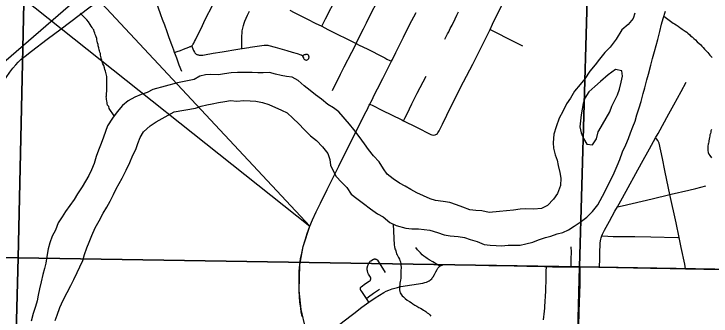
# Model space of a CAD drawing. Extents: x 0 to 34, y 0 to 22.
# Drawn here: x 5.405 to 6.646, y 17.306 to 17.843 of the extents above; entities that cross this region are included whole.
import ezdxf

# ---------------------------------------------------------------- set-up
doc = ezdxf.new("R2010")
doc.units = 0
for name, color, linetype in [('GM_X_City_Street', 7, 'Continuous'), ('GM_X_County_Road', 7, 'Continuous'), ('GM_X_Major_River', 7, 'Continuous'), ('GM_X_Minor_River', 7, 'Continuous'), ('GM_X_Section', 7, 'Continuous'), ('GM_X_State_Route', 7, 'Continuous'), ('SH_Data', 7, 'Continuous'), ('SH_Text', 7, 'Continuous')]:
    doc.layers.add(name, color=color, linetype=linetype)

msp = doc.modelspace()

# ---------------------------------------------------------------- linework, layer by layer
at = {"layer": 'GM_X_City_Street'}
for points in [[(5.9531, 17.8211), (5.9557, 17.8261), (5.96, 17.8344), (5.9794, 17.8727), (5.989, 17.8915), (5.9979, 17.9092), (6.0033, 17.9198), (6.0075, 17.928), (6.0112, 17.9358), (6.0161, 17.9458), (6.0263, 17.9664), (6.0333, 17.9796), (6.04, 17.9922), (6.0462, 18.005), (6.0481, 18.0088), (6.058, 18.0287), (6.0619, 18.0365), (6.0808, 18.0742), (6.09, 18.0931), (6.0966, 18.1071), (6.0993, 18.1126), (6.1021, 18.1181), (6.1041, 18.1218), (6.1075, 18.1281)], [(5.704, 17.7406), (5.6995, 17.7522), (5.6949, 17.7644), (5.6926, 17.7703), (5.6911, 17.7744), (5.6895, 17.7785), (5.686, 17.7883), (5.6816, 17.8008), (5.678, 17.8111), (5.6736, 17.8229), (5.6697, 17.8334), (5.6667, 17.8416), (5.6617, 17.855), (5.6459, 17.8976), (5.6406, 17.9115), (5.6367, 17.9214), (5.6347, 17.9265)], [(5.6911, 17.7744), (5.6959, 17.7763), (5.7013, 17.7783), (5.7068, 17.7804), (5.7119, 17.7824), (5.7162, 17.784), (5.7187, 17.785), (5.7198, 17.7855), (5.7207, 17.786), (5.7216, 17.7865), (5.7227, 17.7875), (5.7236, 17.7886), (5.7242, 17.7896), (5.7252, 17.7912), (5.7267, 17.7942), (5.728, 17.797), (5.7329, 17.8069), (5.7387, 17.8186), (5.7451, 17.832), (5.7596, 17.8608)], [(5.9719, 17.7071), (5.9862, 17.7358), (5.9929, 17.7491), (6.0064, 17.775), (6.0135, 17.7888), (6.0145, 17.7907), (6.0234, 17.8088), (6.0273, 17.8165), (6.0328, 17.8276), (6.038, 17.8387), (6.0539, 17.8702)], [(6.1548, 17.6281), (6.1572, 17.6292), (6.1589, 17.6305), (6.1598, 17.6318), (6.1609, 17.6334), (6.1621, 17.6354), (6.168, 17.647), (6.1759, 17.6631), (6.1882, 17.6889), (6.2055, 17.7222), (6.2222, 17.754), (6.2412, 17.792), (6.2447, 17.7991), (6.2528, 17.8156), (6.2572, 17.8247), (6.276, 17.8635)], [(5.8107, 17.7814), (5.8107, 17.7864), (5.8107, 17.7891), (5.8105, 17.7959), (5.8107, 17.8045), (5.8111, 17.8092), (5.8115, 17.8132), (5.8124, 17.8181), (5.8135, 17.8225), (5.815, 17.8268), (5.8163, 17.8305), (5.8183, 17.8356), (5.8208, 17.8412), (5.8242, 17.8478)], [(5.8965, 17.8498), (5.904, 17.8459), (5.9279, 17.8339), (5.9414, 17.827), (5.9531, 17.8211)], [(6.1721, 17.7985), (6.1741, 17.8021), (6.1769, 17.8075), (6.179, 17.8114), (6.1819, 17.817), (6.1851, 17.8232), (6.1906, 17.8345), (6.1938, 17.8408), (6.1967, 17.8466)], [(5.9531, 17.8211), (5.964, 17.8156), (5.9819, 17.8068), (5.9963, 17.7997), (6.0145, 17.7907)], [(6.2528, 17.8156), (6.2563, 17.8139), (6.2658, 17.809), (6.283, 17.8003), (6.2937, 17.7949), (6.3031, 17.7901), (6.3106, 17.7863)], [(5.7216, 17.7865), (5.7226, 17.7841), (5.725, 17.7781), (5.7263, 17.7753), (5.7271, 17.7741), (5.7278, 17.7732), (5.7287, 17.7723), (5.7296, 17.7717), (5.7305, 17.7712), (5.7313, 17.7709), (5.7323, 17.7705), (5.7334, 17.7702), (5.7348, 17.77), (5.7367, 17.7699), (5.7385, 17.7698), (5.7415, 17.77), (5.7441, 17.7703), (5.76, 17.7732), (5.7759, 17.7759), (5.8034, 17.7802), (5.8107, 17.7814), (5.8113, 17.7815), (5.8233, 17.7834), (5.8256, 17.7838), (5.8507, 17.7875), (5.8531, 17.7877), (5.855, 17.7876), (5.8568, 17.7874), (5.8587, 17.7871), (5.8701, 17.7839), (5.891, 17.7781), (5.9005, 17.7753), (5.9095, 17.7728), (5.916, 17.7706), (5.9166, 17.7703), (5.9172, 17.7701), (5.9177, 17.7697), (5.9184, 17.769), (5.919, 17.7683), (5.9203, 17.765), (5.9207, 17.7642), (5.9211, 17.7634), (5.9218, 17.7626), (5.9226, 17.762), (5.9233, 17.7616), (5.9242, 17.7613), (5.9252, 17.7612), (5.926, 17.7612), (5.9272, 17.7615), (5.9281, 17.762), (5.9288, 17.7626), (5.9294, 17.7633), (5.9298, 17.764), (5.9303, 17.7651), (5.9305, 17.7662), (5.9304, 17.7668), (5.9303, 17.7677), (5.9299, 17.7689), (5.9293, 17.7698), (5.9284, 17.7705), (5.9278, 17.7708), (5.9271, 17.771), (5.9264, 17.7712), (5.9254, 17.7712), (5.9247, 17.7711), (5.924, 17.7709), (5.9233, 17.7707), (5.9218, 17.7702), (5.9207, 17.7698), (5.9197, 17.7694), (5.9188, 17.7689)], [(6.0145, 17.7907), (6.0199, 17.7879), (6.0337, 17.7809), (6.0433, 17.7761), (6.0534, 17.771), (6.0655, 17.7648), (6.0692, 17.7629), (6.074, 17.7605), (6.0771, 17.759)], [(6.0987, 17.653), (6.1011, 17.6576), (6.105, 17.6653), (6.1137, 17.6831), (6.1232, 17.702), (6.1387, 17.7325)], [(6.4477, 17.3928), (6.4477, 17.3952), (6.448, 17.4051), (6.4479, 17.4206), (6.4485, 17.4317), (6.4489, 17.4355), (6.4494, 17.4397), (6.4501, 17.4429), (6.4507, 17.4452), (6.4517, 17.4483), (6.4529, 17.4514), (6.4564, 17.4586), (6.4654, 17.4749), (6.475, 17.4923), (6.4793, 17.5001), (6.4883, 17.5162), (6.5223, 17.5777), (6.5364, 17.6032), (6.5474, 17.6226), (6.5517, 17.6303), (6.5711, 17.6657), (6.5798, 17.6815), (6.5927, 17.7051), (6.6019, 17.7218)], [(6.0386, 17.6827), (6.0437, 17.6802), (6.0599, 17.6723), (6.0954, 17.6546), (6.0987, 17.653), (6.1216, 17.6417), (6.147, 17.6288), (6.1492, 17.6282), (6.1517, 17.6278), (6.1548, 17.6281)], [(6.6009, 17.3901), (6.5992, 17.3984), (6.5931, 17.4276), (6.5893, 17.4457), (6.5838, 17.4714), (6.5729, 17.5219), (6.5704, 17.5334), (6.564, 17.5645), (6.5597, 17.5858), (6.5535, 17.6136), (6.5528, 17.6157), (6.5516, 17.6179), (6.5489, 17.6209), (6.5474, 17.6226)], [(6.4793, 17.5001), (6.4879, 17.502), (6.5412, 17.5143), (6.5729, 17.5219), (6.5751, 17.5224), (6.6066, 17.5298), (6.6188, 17.5328), (6.6369, 17.5372)], [(6.4517, 17.4483), (6.4531, 17.4483), (6.4717, 17.4476), (6.5102, 17.4471), (6.5387, 17.4466), (6.5868, 17.4457), (6.5893, 17.4457)], [(6.1633, 17.3947), (6.1575, 17.3984), (6.1507, 17.4022), (6.1444, 17.4057), (6.1409, 17.408), (6.1383, 17.4098), (6.1347, 17.4127), (6.1321, 17.4149), (6.1289, 17.4181), (6.1269, 17.4201), (6.1234, 17.4239), (6.1203, 17.4276)], [(6.397, 17.3933), (6.397, 17.3949), (6.3972, 17.4074), (6.3975, 17.4194), (6.3973, 17.4292)], [(6.0325, 17.3371), (6.0242, 17.3493), (6.0228, 17.3518), (6.0223, 17.3528), (6.022, 17.3537), (6.0219, 17.355), (6.022, 17.3558), (6.0221, 17.3566), (6.0224, 17.3573), (6.0231, 17.3581), (6.031, 17.3636), (6.0372, 17.3678), (6.0391, 17.3692), (6.0397, 17.3699), (6.04, 17.3707), (6.0403, 17.3717), (6.0404, 17.3727), (6.0403, 17.3736), (6.0401, 17.3745), (6.0398, 17.3753), (6.0365, 17.3803), (6.0351, 17.3827), (6.0348, 17.3838), (6.0344, 17.3849), (6.0342, 17.3864), (6.034, 17.3879), (6.034, 17.3895), (6.034, 17.391), (6.0341, 17.392), (6.0343, 17.3931), (6.0345, 17.3943), (6.0349, 17.3956), (6.0354, 17.3973), (6.036, 17.3986), (6.0366, 17.3999), (6.0372, 17.4009), (6.0378, 17.4017), (6.0385, 17.4026), (6.0393, 17.4034), (6.0406, 17.4043), (6.0451, 17.4069), (6.0462, 17.4072), (6.0472, 17.4074), (6.048, 17.4074), (6.049, 17.4072), (6.0499, 17.407), (6.0508, 17.4066), (6.0514, 17.4062), (6.0522, 17.4052), (6.066, 17.3832)], [(6.348, 17.2995), (6.3495, 17.3144), (6.3501, 17.3199), (6.3504, 17.323), (6.3518, 17.3503), (6.3524, 17.374), (6.3528, 17.3851), (6.3531, 17.394)], [(6.4106, 17.2867), (6.4115, 17.314), (6.4128, 17.3625), (6.4128, 17.3831), (6.4129, 17.3932)], [(6.0325, 17.3371), (6.0363, 17.3399), (6.0454, 17.3466), (6.0558, 17.3539)], [(6.0368, 17.3308), (6.0337, 17.3354), (6.0325, 17.3371)]]:
    msp.add_lwpolyline(points, dxfattribs=at)
at = {"layer": 'GM_X_County_Road'}
for points in [[(6.0368, 17.3308), (6.0484, 17.3386), (6.0557, 17.3433), (6.0633, 17.3476), (6.0678, 17.3499), (6.0723, 17.3519), (6.0782, 17.3542), (6.083, 17.3557), (6.0878, 17.357), (6.0939, 17.3583), (6.1329, 17.3647), (6.1364, 17.3655), (6.1394, 17.3664), (6.1421, 17.3675), (6.1444, 17.3686), (6.1459, 17.3696), (6.1475, 17.3709), (6.1488, 17.3721), (6.1499, 17.3736), (6.1513, 17.3757), (6.1535, 17.3798), (6.1547, 17.3819), (6.1562, 17.3846), (6.1586, 17.389), (6.1599, 17.3911), (6.1633, 17.3947)], [(6.1633, 17.3947), (6.1658, 17.396), (6.1676, 17.3967), (6.1687, 17.397), (6.1703, 17.3974), (6.1731, 17.3976), (6.1858, 17.3974), (6.209, 17.397), (6.2507, 17.396), (6.2954, 17.395), (6.3179, 17.3946), (6.3495, 17.3941), (6.3531, 17.394)], [(6.3531, 17.394), (6.3638, 17.3937), (6.397, 17.3933)], [(6.397, 17.3933), (6.4011, 17.3933), (6.4129, 17.3932)], [(6.4129, 17.3932), (6.426, 17.3932), (6.4477, 17.3928)], [(6.4477, 17.3928), (6.5384, 17.3913), (6.5733, 17.3905), (6.6009, 17.3901)], [(6.6009, 17.3901), (6.6186, 17.3898), (6.6335, 17.3894), (6.6634, 17.389), (6.6801, 17.3887)], [(5.9839, 17.2904), (5.9903, 17.2954), (6.0101, 17.3106), (6.0244, 17.3216), (6.0368, 17.3308)]]:
    msp.add_lwpolyline(points, dxfattribs=at)
at = {"layer": 'GM_X_Major_River'}
for points in [[(6.4131, 17.4728), (6.4247, 17.482), (6.4348, 17.4916), (6.4446, 17.5039), (6.457, 17.5271), (6.4634, 17.5402), (6.469, 17.5503), (6.4738, 17.5605), (6.4791, 17.5732), (6.4835, 17.5841), (6.4885, 17.5977), (6.4941, 17.6101), (6.4993, 17.6217), (6.5026, 17.6319), (6.5071, 17.6424), (6.5108, 17.6526), (6.5137, 17.6635), (6.5179, 17.6759), (6.5216, 17.6876), (6.525, 17.7019), (6.5283, 17.7117), (6.5317, 17.7261), (6.535, 17.7359), (6.5389, 17.7521), (6.5418, 17.7638), (6.5456, 17.7766), (6.5481, 17.7868), (6.5511, 17.7977), (6.5549, 17.8117), (6.5579, 17.8249), (6.5608, 17.8351), (6.5653, 17.8479)], [(6.5106, 17.8447), (6.5073, 17.8349), (6.4983, 17.8245), (6.4875, 17.8146), (6.4772, 17.7981), (6.4665, 17.7843), (6.4568, 17.7747), (6.4478, 17.7628), (6.4399, 17.7528), (6.4305, 17.7416), (6.4214, 17.7278), (6.4128, 17.7178), (6.403, 17.7059), (6.3959, 17.6935), (6.3888, 17.6834), (6.382, 17.6699), (6.376, 17.6579), (6.3706, 17.6425), (6.3665, 17.6293), (6.3649, 17.6142), (6.3658, 17.6043), (6.3685, 17.5928), (6.3721, 17.5832), (6.3741, 17.5737), (6.3771, 17.5611), (6.3784, 17.5512), (6.378, 17.5379), (6.3727, 17.524), (6.3656, 17.5139), (6.3547, 17.5028), (6.344, 17.497)], [(6.344, 17.497), (6.3307, 17.4962), (6.3163, 17.4965), (6.306, 17.4957), (6.2946, 17.4945), (6.2821, 17.4933), (6.2695, 17.4917), (6.2509, 17.4903), (6.2381, 17.4929), (6.2271, 17.4935), (6.2169, 17.4949), (6.2045, 17.4998), (6.1929, 17.5039), (6.1812, 17.5076), (6.1691, 17.5095), (6.1555, 17.5113), (6.1458, 17.5142), (6.1342, 17.5195), (6.1222, 17.5251), (6.1117, 17.5311), (6.1013, 17.5367), (6.0915, 17.5422), (6.08, 17.5497), (6.0696, 17.558), (6.063, 17.568), (6.055, 17.58), (6.0451, 17.5909), (6.0363, 17.6018), (6.0294, 17.6122), (6.0198, 17.625), (6.0103, 17.6374), (6.0026, 17.6474), (5.9835, 17.6692), (5.9738, 17.6763), (5.9637, 17.6822), (5.9526, 17.6916), (5.9422, 17.6991), (5.9322, 17.707), (5.9218, 17.7152), (5.9111, 17.7246), (5.9002, 17.7306), (5.8904, 17.732), (5.8806, 17.7338), (5.8708, 17.7363), (5.8603, 17.7388), (5.8489, 17.7384), (5.839, 17.7382), (5.8292, 17.7389), (5.8132, 17.7389), (5.803, 17.7392), (5.792, 17.7383), (5.7802, 17.7367), (5.7692, 17.7351), (5.7555, 17.7355), (5.746, 17.7349), (5.7361, 17.7322), (5.7257, 17.7264), (5.6965, 17.7208)], [(6.4661, 17.6689), (6.4694, 17.6791), (6.4746, 17.6896), (6.4798, 17.6993), (6.4831, 17.7091), (6.4861, 17.7216), (6.4887, 17.7325), (6.4874, 17.742), (6.4761, 17.7442), (6.4629, 17.7347), (6.449, 17.7229), (6.4393, 17.714), (6.4288, 17.7048), (6.4216, 17.6936), (6.4184, 17.6838), (6.4166, 17.6736), (6.4148, 17.6638), (6.4134, 17.6532), (6.4123, 17.6426), (6.4147, 17.6315), (6.4193, 17.6219), (6.4251, 17.6115), (6.4349, 17.6101), (6.4421, 17.6213), (6.4454, 17.6334), (6.4463, 17.6352)], [(5.6965, 17.7208), (5.6525, 17.7088), (5.6425, 17.7034), (5.6318, 17.6999), (5.6203, 17.6949), (5.6087, 17.6888), (5.5982, 17.6803), (5.5888, 17.6688), (5.5806, 17.658), (5.5715, 17.6442), (5.5681, 17.6341), (5.5644, 17.6243), (5.5603, 17.6127), (5.5558, 17.6007), (5.5517, 17.5898), (5.5476, 17.5774), (5.5431, 17.5661)], [(5.6901, 17.6693), (5.7281, 17.6758), (5.7381, 17.6793), (5.7484, 17.6813), (5.7579, 17.683), (5.769, 17.6854), (5.7808, 17.6877), (5.7903, 17.689), (5.802, 17.6879), (5.8142, 17.6891), (5.8259, 17.6888), (5.8358, 17.6878), (5.8474, 17.6856), (5.8587, 17.6823), (5.8812, 17.6718), (5.8913, 17.667), (5.9017, 17.658), (5.9124, 17.6479), (5.9216, 17.6374), (5.933, 17.6261), (5.9434, 17.6178), (5.9545, 17.6069), (5.9641, 17.5949), (5.9672, 17.5845), (5.9688, 17.5743), (5.9731, 17.5643), (5.9789, 17.5542), (5.9881, 17.5438), (5.9977, 17.5348), (6.0057, 17.5224), (6.0157, 17.5149), (6.0276, 17.5059), (6.0399, 17.4965), (6.0522, 17.4874), (6.0623, 17.4826), (6.0745, 17.472), (6.0853, 17.4668), (6.103, 17.4622), (6.1133, 17.4611), (6.1254, 17.4612), (6.1352, 17.4598), (6.1454, 17.4584), (6.1593, 17.4543), (6.171, 17.4502), (6.1815, 17.4488), (6.1959, 17.4476), (6.2072, 17.4454), (6.217, 17.4421), (6.2298, 17.4384), (6.2422, 17.4331), (6.2531, 17.4317), (6.2633, 17.4311), (6.2732, 17.4308), (6.285, 17.4317), (6.2963, 17.4317), (6.3062, 17.4319), (6.3161, 17.4343), (6.3291, 17.4374), (6.3387, 17.4413), (6.3513, 17.4459), (6.3608, 17.4479), (6.3723, 17.4522), (6.3822, 17.4546), (6.3926, 17.4593), (6.4026, 17.4655), (6.4131, 17.4728)], [(5.5925, 17.5416), (5.598, 17.5513), (5.6049, 17.5655), (5.6113, 17.579), (5.617, 17.5918), (5.6218, 17.6019), (5.6255, 17.6128), (5.63, 17.6233), (5.6356, 17.6334), (5.6477, 17.644), (5.6585, 17.651), (5.6901, 17.6693)], [(6.4463, 17.6352), (6.4661, 17.6689)], [(5.5431, 17.5661), (5.5383, 17.5556), (5.5327, 17.5459), (5.5267, 17.5358), (5.5184, 17.5235), (5.512, 17.5131), (5.5045, 17.5023), (5.497, 17.4918), (5.4911, 17.4821), (5.484, 17.4717), (5.479, 17.4586), (5.4734, 17.4481), (5.4689, 17.4361), (5.466, 17.4252), (5.4637, 17.4119), (5.4619, 17.4002), (5.4597, 17.3904), (5.4567, 17.3799), (5.4533, 17.3667), (5.4504, 17.3546), (5.4481, 17.3433), (5.4467, 17.3331), (5.4434, 17.3229), (5.4393, 17.3105), (5.4355, 17.297)], [(5.4783, 17.2981), (5.482, 17.3078), (5.487, 17.3214), (5.4926, 17.3341), (5.4998, 17.3479), (5.5062, 17.3603), (5.5115, 17.3712), (5.5175, 17.3831), (5.5223, 17.3936), (5.5276, 17.4045), (5.5305, 17.4154), (5.5347, 17.4271), (5.5391, 17.4376), (5.544, 17.4492), (5.5497, 17.4627), (5.5565, 17.4754), (5.5637, 17.4889), (5.5704, 17.4997), (5.5764, 17.5105), (5.5821, 17.5218), (5.5873, 17.5319), (5.5925, 17.5416)]]:
    msp.add_lwpolyline(points, dxfattribs=at)
at = {"layer": 'GM_X_Minor_River'}
for points in [[(3.743, 16.3375), (5.6291, 17.9671)], [(5.5837, 17.6621), (5.5747, 17.6749), (5.5737, 17.6783), (5.5718, 17.681), (5.5711, 17.6837), (5.5708, 17.6856), (5.5705, 17.6883), (5.5698, 17.6913), (5.5699, 17.6932), (5.5695, 17.6955), (5.5696, 17.6974), (5.5696, 17.6997), (5.5701, 17.7023), (5.5702, 17.7054), (5.5706, 17.7084), (5.5707, 17.7103), (5.5707, 17.7126), (5.5704, 17.7148), (5.5704, 17.7171), (5.5705, 17.7198), (5.5706, 17.7224), (5.5707, 17.7255), (5.5707, 17.7281), (5.5704, 17.7319), (5.5697, 17.7342), (5.569, 17.7365), (5.568, 17.7411), (5.567, 17.7446), (5.5663, 17.7476), (5.5649, 17.7514), (5.5634, 17.7545), (5.5627, 17.7564), (5.562, 17.7587), (5.5613, 17.7614), (5.5606, 17.7633), (5.5603, 17.7652), (5.5599, 17.7675), (5.5592, 17.7698), (5.5589, 17.7725), (5.5578, 17.7752), (5.5571, 17.7775), (5.5568, 17.7794), (5.5561, 17.7828), (5.5551, 17.7863), (5.5548, 17.7889), (5.5541, 17.7916), (5.5534, 17.7947), (5.5527, 17.797), (5.5524, 17.7996), (5.5513, 17.8023), (5.551, 17.8042), (5.5499, 17.8065), (5.5492, 17.8092), (5.5481, 17.8119), (5.5471, 17.8146), (5.5456, 17.8169), (5.5445, 17.8188), (5.5427, 17.8215), (5.5405, 17.8246), (5.5375, 17.8289), (5.5346, 17.8324), (5.529, 17.8386), (5.5268, 17.8409), (5.525, 17.8429), (5.5235, 17.8448)], [(6.5623, 17.8393), (6.5786, 17.827), (6.5812, 17.8254), (6.5838, 17.8238), (6.5856, 17.8226), (6.5875, 17.8214), (6.5905, 17.8191), (6.5923, 17.8179), (6.5946, 17.8163), (6.5964, 17.8151), (6.5983, 17.8139), (6.6002, 17.8127), (6.6032, 17.8107), (6.605, 17.8091), (6.6083, 17.806), (6.6098, 17.8041), (6.6124, 17.8025), (6.6154, 17.7997), (6.6183, 17.797), (6.6216, 17.7935), (6.6279, 17.788), (6.6298, 17.786), (6.632, 17.7833), (6.6346, 17.7805), (6.6375, 17.7778), (6.6405, 17.7743), (6.6423, 17.7723), (6.6441, 17.77), (6.646, 17.768), (6.6478, 17.7657)], [(6.6468, 17.6376), (6.6459, 17.6353), (6.6455, 17.6327), (6.645, 17.6304), (6.6442, 17.6282), (6.6438, 17.6259), (6.6433, 17.6233), (6.6428, 17.6206), (6.6424, 17.6176), (6.6419, 17.6157), (6.6415, 17.6134), (6.6411, 17.6115), (6.6406, 17.6081), (6.6401, 17.6062), (6.6401, 17.6036), (6.6404, 17.6001), (6.641, 17.5967), (6.6421, 17.594), (6.6439, 17.5913), (6.6468, 17.587)], [(6.0803, 17.4692), (6.0817, 17.4318), (6.0827, 17.4295), (6.0834, 17.4257), (6.0841, 17.4237), (6.0848, 17.4218), (6.0855, 17.4191), (6.0862, 17.4168), (6.0873, 17.4145), (6.0883, 17.4122), (6.0894, 17.4099), (6.0912, 17.4068), (6.0919, 17.4049), (6.093, 17.4022), (6.0936, 17.3988), (6.0939, 17.3965), (6.0942, 17.3923), (6.094, 17.3866), (6.0939, 17.382), (6.0938, 17.3782), (6.0937, 17.3733), (6.0932, 17.3699), (6.0927, 17.3672), (6.0922, 17.3642), (6.0918, 17.3612), (6.0917, 17.3585), (6.0916, 17.3555), (6.0915, 17.3528), (6.0918, 17.3498), (6.0925, 17.3475), (6.0962, 17.342), (6.0988, 17.3401), (6.1017, 17.3373), (6.1051, 17.3342), (6.1092, 17.3318), (6.1121, 17.3298), (6.1151, 17.3274), (6.1189, 17.3254), (6.1222, 17.3234), (6.1256, 17.3214), (6.1286, 17.3198), (6.1316, 17.3182), (6.1342, 17.3166), (6.1364, 17.3154), (6.1383, 17.3138), (6.1409, 17.3118), (6.1431, 17.3103), (6.1453, 17.3083), (6.1475, 17.3059)]]:
    msp.add_lwpolyline(points, dxfattribs=at)
at = {"layer": 'GM_X_Section'}
for points in [[(4.4379, 18.4375), (5.435, 18.4221), (5.4125, 17.4096), (4.411, 17.4319)], [(5.435, 18.4221), (6.4409, 18.4064), (6.4118, 17.3935), (5.4125, 17.4096)], [(6.4409, 18.4064), (7.436, 18.3837), (7.4101, 17.3762), (6.4118, 17.3935)], [(4.411, 17.4319), (5.4125, 17.4096), (5.3857, 16.4104), (5.38, 16.4101), (4.3846, 16.4315)], [(5.4125, 17.4096), (6.4118, 17.3935), (6.3856, 16.3867), (5.3857, 16.4104)], [(6.4118, 17.3935), (7.4101, 17.3762), (7.3849, 16.3697), (6.3856, 16.3867)]]:
    msp.add_lwpolyline(points, close=True, dxfattribs=at)
at = {"layer": 'GM_X_State_Route'}
for points in [[(5.3663, 17.6941), (5.3847, 17.7207), (5.3978, 17.7397), (5.4031, 17.7467), (5.4083, 17.7529), (5.4126, 17.7575), (5.4181, 17.7626), (5.4248, 17.7682), (5.4362, 17.777), (5.4645, 17.7982), (5.4889, 17.8165), (5.5037, 17.8277), (5.5234, 17.8429), (5.5384, 17.8541), (5.5604, 17.8704), (5.5857, 17.8894), (5.5915, 17.8937)], [(6.0386, 17.6827), (6.0405, 17.6864), (6.0431, 17.6918), (6.046, 17.6978), (6.0521, 17.7098), (6.0618, 17.7285), (6.0735, 17.7519), (6.0771, 17.759), (6.0788, 17.7624), (6.085, 17.7746), (6.0986, 17.8019), (6.1095, 17.8235), (6.1209, 17.8459)], [(6.0227, 17.6515), (6.0236, 17.6532), (6.0297, 17.6654), (6.0342, 17.674), (6.0355, 17.6767), (6.0377, 17.681), (6.0386, 17.6827)], [(5.9666, 17.539), (5.9833, 17.5726), (6.0227, 17.6515)], [(5.9183, 17.305), (5.9166, 17.3137), (5.9157, 17.3199), (5.9142, 17.3314), (5.9134, 17.3402), (5.9128, 17.3516), (5.9126, 17.3625), (5.9126, 17.3758), (5.9129, 17.3859), (5.914, 17.3969), (5.9155, 17.4074), (5.9174, 17.4177), (5.9202, 17.4298), (5.9233, 17.4411), (5.9271, 17.453), (5.932, 17.466), (5.9366, 17.477), (5.9432, 17.4915), (5.9506, 17.5066), (5.9627, 17.531), (5.9666, 17.539)]]:
    msp.add_lwpolyline(points, dxfattribs=at)
at = {"layer": 'SH_Data'}
msp.add_lwpolyline([(5.9239, 17.2843), (5.9162, 17.3175), (5.9128, 17.3516), (5.914, 17.3969), (5.9202, 17.4298), (5.932, 17.466)], dxfattribs=at)
at = {"layer": 'SH_Text'}
msp.add_line((5.0811, 18.1415), (5.932, 17.466), dxfattribs=at)
msp.add_lwpolyline([(5.932, 17.466), (5.2065, 18.2408)], dxfattribs=at)

doc.saveas('drawing.dxf')
